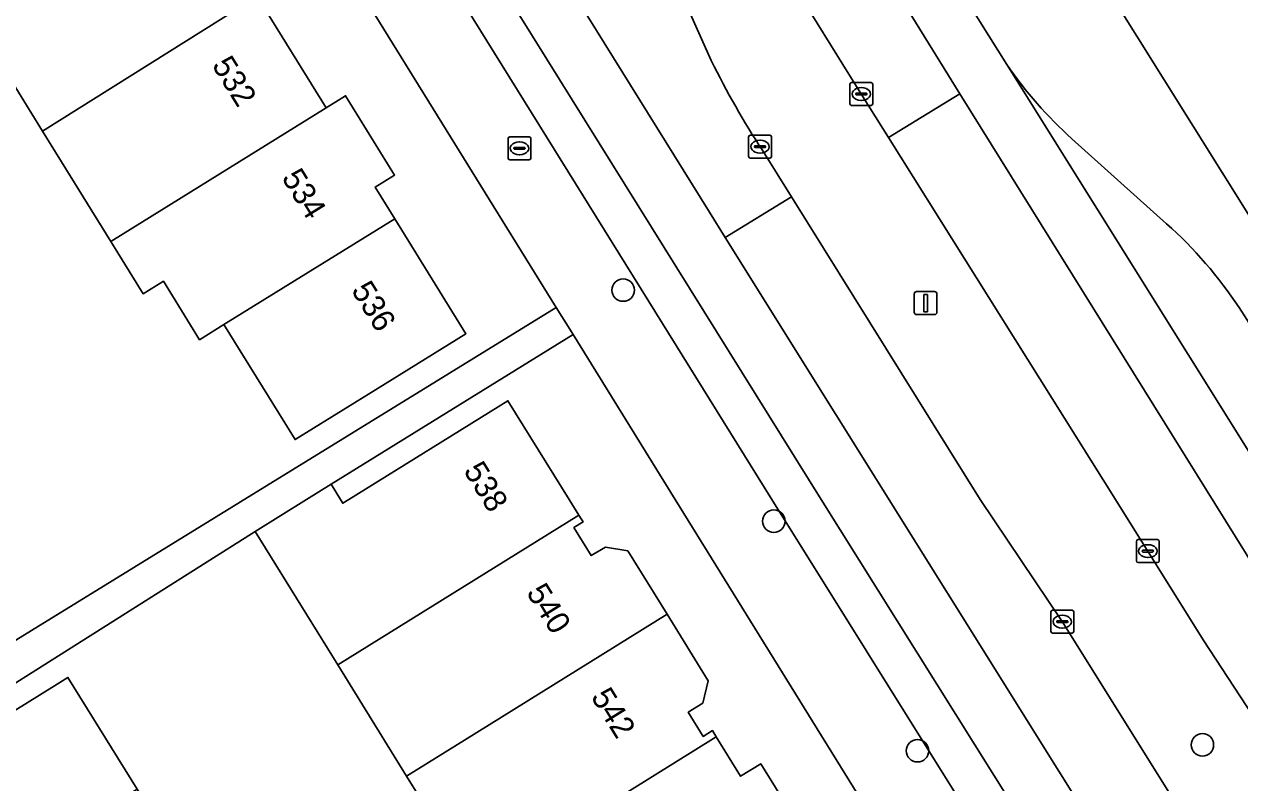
# Model space of a CAD drawing. Extents: x 157767 to 159172, y 387839 to 389425.
# Drawn here: x 158532 to 158585.1, y 388237.6 to 388270.7 of the extents above; entities that cross this region are included whole.
import ezdxf

# ---------------------------------------------------------------- set-up
doc = ezdxf.new("R2010")
doc.units = 0
for name, color, linetype in [('IMGEO_Berm_groen', 7, 'Continuous'), ('IMGEO_Boom', 7, 'Continuous'), ('IMGEO_Brandkraan', 7, 'Continuous'), ('IMGEO_Erf', 7, 'Continuous'), ('IMGEO_Kolk', 7, 'Continuous'), ('IMGEO_Lichtmast', 7, 'Continuous'), ('IMGEO_Pand', 7, 'Continuous'), ('IMGEO_Pand_nummerreeks', 7, 'Continuous'), ('IMGEO_Parkeervlak_open', 7, 'Continuous'), ('IMGEO_Rijbaan_lokaal_gesloten', 7, 'Continuous'), ('IMGEO_Voetpad_open', 7, 'Continuous')]:
    doc.layers.add(name, color=color, linetype=linetype)

msp = doc.modelspace()

# ---------------------------------------------------------------- linework, layer by layer
at = {"layer": 'IMGEO_Berm_groen'}
for points in [[(158569.752, 388265.796), (158568.619, 388267.602), (158563.008, 388276.625)], [(158559.347, 388275.137), (158562.008, 388269.151)], [(158592.625, 388229.587), (158592.522, 388229.752), (158588.375, 388236.411), (158583.489, 388243.878), (158579.661, 388250), (158569.752, 388265.796)], [(158564.255, 388265.206), (158565.51, 388263.197), (158573.752, 388250), (158577.332, 388244.667), (158588.346, 388227.053), (158588.442, 388226.901)]]:
    msp.add_lwpolyline(points, dxfattribs=at)
msp.add_arc((158597.451, 388286.726), 39.562, 206.3756, 212.9545, dxfattribs=at)
at = {"layer": 'IMGEO_Boom'}
for centre in [(158558.163, 388259.133), (158564.742, 388249.051), (158583.455, 388239.289), (158571.013, 388239.031)]:
    msp.add_circle(centre, 0.489, dxfattribs=at)
at = {"layer": 'IMGEO_Brandkraan'}
for p, q in [((158553.134, 388264.894), (158553.134, 388265.746)), ((158553.209, 388265.82), (158554.061, 388265.82)), ((158554.135, 388265.746), (158554.135, 388264.894)), ((158553.393, 388265.314), (158553.393, 388265.326)), ((158553.831, 388265.277), (158553.433, 388265.277)), ((158553.436, 388265.363), (158553.834, 388265.363)), ((158553.622, 388265.6), (158553.647, 388265.6)), ((158553.877, 388265.326), (158553.877, 388265.314)), ((158554.061, 388264.82), (158553.209, 388264.82)), ((158553.645, 388265.04), (158553.62, 388265.04))]:
    msp.add_line(p, q, dxfattribs=at)
for points in [[(158553.134, 388264.894), (158553.134, 388265.746)], [(158553.209, 388265.82), (158554.061, 388265.82)], [(158554.135, 388265.746), (158554.135, 388264.894)], [(158554.061, 388264.82), (158553.209, 388264.82)]]:
    msp.add_lwpolyline(points, dxfattribs=at)
for centre, radius, start, end in [((158553.211, 388265.744), 0.0765, 91.552, 178.448), ((158553.211, 388265.744), 0.0765, 91.552, 178.448), ((158554.059, 388265.744), 0.0765, 1.552, 88.448), ((158554.059, 388265.744), 0.0765, 1.552, 88.448), ((158553.433, 388265.323), 0.0403, 85.8775, 175.7526), ((158553.43, 388265.313), 0.0366, 178.938, 274.7102), ((158553.834, 388265.32), 0.043, 264.8664, 352.4533), ((158553.838, 388265.325), 0.0386, 1.7309, 96.639), ((158553.211, 388264.896), 0.0765, 181.552, 268.448), ((158553.211, 388264.896), 0.0765, 181.552, 268.448), ((158554.059, 388264.896), 0.0765, 271.552, 358.448), ((158554.059, 388264.896), 0.0765, 271.552, 358.448)]:
    msp.add_arc(centre, radius, start, end, dxfattribs=at)
for centre, major_axis, ratio, start_param, end_param in [((158553.621, 388265.32), (-0.387, 0.002), 0.722429, 4.712389, 7.853982), ((158553.646, 388265.32), (-0.39, 0.002), 0.717154, 1.570796, 4.712389)]:
    msp.add_ellipse(centre, major_axis=major_axis, ratio=ratio, start_param=start_param, end_param=end_param, dxfattribs=at)
at = {"layer": 'IMGEO_Erf'}
for points in [[(158590.827, 388272.928), (158590.883, 388273.175), (158587.694, 388273.896), (158589.027, 388279.657), (158590.488, 388285.509), (158593.352, 388284.846), (158593.379, 388284.962), (158593.622, 388284.905), (158595.463, 388292.865), (158602.32, 388297.146), (158602.214, 388297.315), (158602.319, 388297.38), (158607.49, 388300.609), (158612.611, 388303.806), (158611.396, 388305.752), (158583.204, 388288.164), (158579.324, 388272.258), (158592.961, 388250.459), (158595.252, 388251.892), (158592.114, 388257.177), (158592.04, 388257.302), (158593.177, 388258.01), (158589.014, 388265.023)], [(158535.956, 388289.514), (158531.97, 388287.052), (158526.18, 388283.476), (158507.147, 388271.72), (158507.701, 388270.816), (158512.548, 388273.818), (158515.609, 388268.876), (158519.77, 388271.449), (158522.755, 388266.607), (158518.601, 388264.047), (158521.616, 388259.178), (158524.64, 388254.297), (158528.55, 388256.719), (158531.183, 388252.468), (158531.542, 388251.889), (158528.492, 388250), (158527.618, 388249.459), (158530.68, 388244.515), (158530.099, 388244.155), (158525.848, 388241.522), (158526.344, 388240.622), (158527.662, 388241.411), (158555.243, 388258.379)]]:
    msp.add_lwpolyline(points, close=True, dxfattribs=at)
for points in [[(158542.176, 388271.955), (158545.192, 388267.087), (158546.042, 388267.614), (158548.184, 388264.156), (158547.333, 388263.629), (158548.192, 388262.243), (158551.299, 388257.228), (158547.049, 388254.595), (158543.84, 388252.607), (158540.73, 388257.628), (158539.667, 388256.97), (158538.088, 388259.52), (158537.203, 388258.972), (158535.793, 388261.248), (158532.804, 388266.074), (158529.806, 388270.914), (158529.261, 388270.61), (158526.259, 388275.458)], [(158560.433, 388250), (158555.974, 388257.198), (158545.406, 388250.659), (158545.813, 388250), (158545.916, 388249.834), (158546.184, 388250), (158553.133, 388254.304), (158555.799, 388250), (158556.224, 388249.314), (158556.327, 388249.148), (158556.409, 388249.016), (158556.011, 388248.77), (158556.77, 388247.544), (158557.386, 388247.919), (158558.36, 388247.761), (158560.077, 388244.99), (158561.88, 388242.078), (158561.634, 388241.107), (158561.002, 388240.713), (158561.656, 388239.657), (158562.059, 388239.907), (158562.223, 388239.643), (158563.291, 388237.918), (158564.168, 388238.461), (158566.099, 388235.354)], [(158578.731, 388220.462), (158560.433, 388250)], [(158553.311, 388202.687), (158563.857, 388209.275), (158558.819, 388217.407), (158558.671, 388217.647), (158560.246, 388218.623), (158564.061, 388220.986), (158561.207, 388225.594), (158559.755, 388227.937), (158557.36, 388226.453), (158555.814, 388228.948), (158553.002, 388233.489), (158551.885, 388232.797), (158548.706, 388237.927), (158545.703, 388242.774), (158542.091, 388248.605), (158528.549, 388240.047)], [(158529.077, 388239.236), (158533.328, 388241.87), (158533.915, 388242.233), (158536.942, 388237.347), (158539.942, 388232.504), (158542.941, 388227.664), (158545.941, 388222.82), (158548.946, 388217.97), (158551.947, 388213.126), (158552.404, 388212.388), (158555.037, 388208.137)]]:
    msp.add_lwpolyline(points, dxfattribs=at)
at = {"layer": 'IMGEO_Kolk'}
for p, q in [((158568.06, 388267.265), (158568.06, 388268.117)), ((158568.135, 388268.191), (158568.987, 388268.191)), ((158568.548, 388267.971), (158568.573, 388267.971)), ((158569.061, 388268.117), (158569.061, 388267.265)), ((158568.319, 388267.685), (158568.319, 388267.697)), ((158568.757, 388267.648), (158568.359, 388267.648)), ((158568.362, 388267.734), (158568.76, 388267.734)), ((158568.571, 388267.411), (158568.546, 388267.411)), ((158568.803, 388267.697), (158568.803, 388267.685)), ((158568.987, 388267.191), (158568.135, 388267.191)), ((158563.638, 388264.967), (158563.638, 388265.819)), ((158563.713, 388265.893), (158564.565, 388265.893)), ((158564.639, 388265.819), (158564.639, 388264.967)), ((158563.897, 388265.387), (158563.897, 388265.399)), ((158564.335, 388265.35), (158563.937, 388265.35)), ((158563.94, 388265.436), (158564.338, 388265.436)), ((158564.126, 388265.673), (158564.151, 388265.673)), ((158564.381, 388265.399), (158564.381, 388265.387)), ((158564.565, 388264.893), (158563.713, 388264.893)), ((158564.149, 388265.113), (158564.124, 388265.113)), ((158580.644, 388248.243), (158581.496, 388248.243)), ((158580.569, 388247.317), (158580.569, 388248.169)), ((158580.828, 388247.737), (158580.828, 388247.749)), ((158581.266, 388247.7), (158580.868, 388247.7)), ((158580.871, 388247.786), (158581.269, 388247.786)), ((158581.057, 388248.023), (158581.082, 388248.023)), ((158581.312, 388247.749), (158581.312, 388247.737)), ((158581.57, 388248.169), (158581.57, 388247.317)), ((158581.496, 388247.243), (158580.644, 388247.243)), ((158581.08, 388247.463), (158581.055, 388247.463)), ((158576.835, 388244.238), (158576.835, 388245.09)), ((158576.91, 388245.164), (158577.762, 388245.164)), ((158577.836, 388245.09), (158577.836, 388244.238)), ((158577.094, 388244.658), (158577.094, 388244.67)), ((158577.532, 388244.621), (158577.134, 388244.621)), ((158577.137, 388244.707), (158577.535, 388244.707)), ((158577.323, 388244.944), (158577.348, 388244.944)), ((158577.578, 388244.67), (158577.578, 388244.658)), ((158577.762, 388244.164), (158576.91, 388244.164)), ((158577.346, 388244.384), (158577.321, 388244.384))]:
    msp.add_line(p, q, dxfattribs=at)
for points in [[(158568.06, 388267.265), (158568.06, 388268.117)], [(158568.135, 388268.191), (158568.987, 388268.191)], [(158569.061, 388268.117), (158569.061, 388267.265)], [(158568.987, 388267.191), (158568.135, 388267.191)], [(158563.638, 388264.967), (158563.638, 388265.819)], [(158563.713, 388265.893), (158564.565, 388265.893)], [(158564.639, 388265.819), (158564.639, 388264.967)], [(158564.565, 388264.893), (158563.713, 388264.893)], [(158580.644, 388248.243), (158581.496, 388248.243)], [(158580.569, 388247.317), (158580.569, 388248.169)], [(158581.57, 388248.169), (158581.57, 388247.317)], [(158581.496, 388247.243), (158580.644, 388247.243)], [(158576.835, 388244.238), (158576.835, 388245.09)], [(158576.91, 388245.164), (158577.762, 388245.164)], [(158577.836, 388245.09), (158577.836, 388244.238)], [(158577.762, 388244.164), (158576.91, 388244.164)]]:
    msp.add_lwpolyline(points, dxfattribs=at)
for centre, radius, start, end in [((158568.137, 388268.115), 0.0765, 91.552, 178.448), ((158568.137, 388268.115), 0.0765, 91.552, 178.448), ((158568.985, 388268.115), 0.0765, 1.552, 88.448), ((158568.985, 388268.115), 0.0765, 1.552, 88.448), ((158568.359, 388267.694), 0.0403, 85.8775, 175.7526), ((158568.356, 388267.684), 0.0366, 178.938, 274.7102), ((158568.76, 388267.691), 0.043, 264.8664, 352.4533), ((158568.764, 388267.696), 0.0386, 1.7309, 96.639), ((158568.137, 388267.267), 0.0765, 181.552, 268.448), ((158568.137, 388267.267), 0.0765, 181.552, 268.448), ((158568.985, 388267.267), 0.0765, 271.552, 358.448), ((158568.985, 388267.267), 0.0765, 271.552, 358.448), ((158563.715, 388265.817), 0.0765, 91.552, 178.448), ((158563.715, 388265.817), 0.0765, 91.552, 178.448), ((158564.563, 388265.817), 0.0765, 1.552, 88.448), ((158564.563, 388265.817), 0.0765, 1.552, 88.448), ((158563.937, 388265.396), 0.0403, 85.8775, 175.7526), ((158563.934, 388265.386), 0.0366, 178.938, 274.7102), ((158564.338, 388265.393), 0.043, 264.8664, 352.4533), ((158564.342, 388265.398), 0.0386, 1.7309, 96.639), ((158563.715, 388264.969), 0.0765, 181.552, 268.448), ((158563.715, 388264.969), 0.0765, 181.552, 268.448), ((158564.563, 388264.969), 0.0765, 271.552, 358.448), ((158564.563, 388264.969), 0.0765, 271.552, 358.448), ((158580.646, 388248.167), 0.0765, 91.552, 178.448), ((158580.646, 388248.167), 0.0765, 91.552, 178.448), ((158581.494, 388248.167), 0.0765, 1.552, 88.448), ((158581.494, 388248.167), 0.0765, 1.552, 88.448), ((158580.868, 388247.746), 0.0403, 85.8775, 175.7526), ((158580.865, 388247.736), 0.0366, 178.938, 274.7102), ((158581.269, 388247.743), 0.043, 264.8664, 352.4533), ((158581.273, 388247.748), 0.0386, 1.7309, 96.639), ((158580.646, 388247.319), 0.0765, 181.552, 268.448), ((158580.646, 388247.319), 0.0765, 181.552, 268.448), ((158581.494, 388247.319), 0.0765, 271.552, 358.448), ((158581.494, 388247.319), 0.0765, 271.552, 358.448), ((158576.912, 388245.088), 0.0765, 91.552, 178.448), ((158576.912, 388245.088), 0.0765, 91.552, 178.448), ((158577.76, 388245.088), 0.0765, 1.552, 88.448), ((158577.76, 388245.088), 0.0765, 1.552, 88.448), ((158577.134, 388244.667), 0.0403, 85.8775, 175.7526), ((158577.131, 388244.657), 0.0366, 178.938, 274.7102), ((158577.535, 388244.664), 0.043, 264.8664, 352.4533), ((158577.539, 388244.669), 0.0386, 1.7309, 96.639), ((158576.912, 388244.24), 0.0765, 181.552, 268.448), ((158576.912, 388244.24), 0.0765, 181.552, 268.448), ((158577.76, 388244.24), 0.0765, 271.552, 358.448), ((158577.76, 388244.24), 0.0765, 271.552, 358.448)]:
    msp.add_arc(centre, radius, start, end, dxfattribs=at)
for centre, major_axis, ratio, start_param, end_param in [((158568.547, 388267.691), (-0.387, 0.002), 0.722429, 4.712389, 7.853982), ((158568.572, 388267.691), (-0.39, 0.002), 0.717154, 1.570796, 4.712389), ((158564.125, 388265.393), (-0.387, 0.002), 0.722429, 4.712389, 7.853982), ((158564.15, 388265.393), (-0.39, 0.002), 0.717154, 1.570796, 4.712389), ((158581.056, 388247.743), (-0.387, 0.002), 0.722429, 4.712389, 7.853982), ((158581.081, 388247.743), (-0.39, 0.002), 0.717154, 1.570796, 4.712389), ((158577.322, 388244.664), (-0.387, 0.002), 0.722429, 4.712389, 7.853982), ((158577.347, 388244.664), (-0.39, 0.002), 0.717154, 1.570796, 4.712389)]:
    msp.add_ellipse(centre, major_axis=major_axis, ratio=ratio, start_param=start_param, end_param=end_param, dxfattribs=at)
at = {"layer": 'IMGEO_Lichtmast'}
for p, q in [((158570.873, 388258.166), (158570.873, 388258.966)), ((158570.873, 388258.966), (158570.873, 388258.166)), ((158570.973, 388259.066), (158571.763, 388259.066)), ((158571.763, 388259.066), (158570.973, 388259.066)), ((158571.863, 388258.966), (158571.863, 388258.166)), ((158571.863, 388258.166), (158571.863, 388258.966)), ((158571.763, 388258.066), (158570.973, 388258.066)), ((158570.973, 388258.066), (158571.763, 388258.066))]:
    msp.add_line(p, q, dxfattribs=at)
msp.add_lwpolyline([(158571.293, 388258.941), (158571.443, 388258.941), (158571.443, 388258.191), (158571.293, 388258.191), (158571.293, 388258.941)], dxfattribs=at)
for centre, start, end in [((158570.973, 388258.966), 90, 180), ((158570.973, 388258.966), 90, 180), ((158571.763, 388258.966), 0, 90), ((158571.763, 388258.966), 360, 90), ((158570.973, 388258.166), 180, 270), ((158570.973, 388258.166), 180, 270), ((158571.763, 388258.166), 270, 0), ((158571.763, 388258.166), 270, 0)]:
    msp.add_arc(centre, 0.1, start, end, dxfattribs=at)
at = {"layer": 'IMGEO_Pand'}
for points in [[(158542.176, 388271.955), (158541.971, 388272.286), (158541.445, 388271.96), (158538.617, 388276.525), (158529.806, 388270.914), (158532.804, 388266.074)], [(158542.176, 388271.955), (158532.804, 388266.074), (158535.793, 388261.248), (158545.192, 388267.087)], [(158548.192, 388262.243), (158547.333, 388263.629), (158548.184, 388264.156), (158546.042, 388267.614), (158545.192, 388267.087), (158535.793, 388261.248), (158537.203, 388258.972), (158538.088, 388259.52), (158539.667, 388256.97), (158540.73, 388257.628)], [(158548.192, 388262.243), (158540.73, 388257.628), (158543.84, 388252.607), (158547.049, 388254.595), (158551.299, 388257.228)], [(158556.224, 388249.314), (158555.799, 388250), (158553.133, 388254.304), (158546.184, 388250), (158545.916, 388249.834), (158545.813, 388250), (158545.406, 388250.659), (158544.342, 388250), (158542.091, 388248.605), (158545.703, 388242.774)], [(158556.224, 388249.314), (158545.703, 388242.774), (158548.706, 388237.927), (158551.779, 388239.832), (158560.077, 388244.99), (158558.36, 388247.761), (158557.386, 388247.919), (158556.77, 388247.544), (158556.011, 388248.77), (158556.409, 388249.016), (158556.327, 388249.148)], [(158562.223, 388239.643), (158562.059, 388239.907), (158561.656, 388239.657), (158561.002, 388240.713), (158561.634, 388241.107), (158561.88, 388242.078), (158560.077, 388244.99), (158551.779, 388239.832), (158548.706, 388237.927), (158551.885, 388232.797), (158553.002, 388233.489), (158554.958, 388234.701), (158554.774, 388234.999)], [(158532.103, 388234.351), (158536.942, 388237.347), (158533.915, 388242.233), (158533.328, 388241.87), (158529.077, 388239.236)], [(158554.774, 388234.999), (158554.958, 388234.701), (158553.002, 388233.489), (158555.814, 388228.948), (158566.099, 388235.354), (158564.168, 388238.461), (158563.291, 388237.918), (158562.223, 388239.643)]]:
    msp.add_lwpolyline(points, close=True, dxfattribs=at)
at = {"layer": 'IMGEO_Parkeervlak_open'}
for points in [[(158579.948, 388228.937), (158575.174, 388236.636), (158566.803, 388250), (158546.8, 388282.11), (158545.84, 388283.885), (158541.357, 388292.498)], [(158541.037, 388289.104), (158544.279, 388283.073), (158545.212, 388281.281), (158558.949, 388259.176), (158564.652, 388250), (158577.077, 388230.108)], [(158574.917, 388268.972), (158586.786, 388250), (158590.607, 388244.077), (158602.475, 388225.151), (158600.33, 388230.236), (158598.71, 388235.178)], [(158581.891, 388262.032), (158577.754, 388265.74)], [(158595.191, 388242.56), (158590.42, 388250), (158585.054, 388258.368)]]:
    msp.add_lwpolyline(points, dxfattribs=at)
for centre, radius, start, end in [((158589.798, 388279.173), 18.041, 214.4311, 228.1212), ((158569.153, 388247.838), 19.072, 33.5124, 48.0934)]:
    msp.add_arc(centre, radius, start, end, dxfattribs=at)
at = {"layer": 'IMGEO_Rijbaan_lokaal_gesloten'}
for points in [[(158513.779, 388353.22), (158508.675, 388351.089), (158510.149, 388348.16), (158516.097, 388337.104), (158520.719, 388328.892), (158526.706, 388318.987), (158530.891, 388311.658), (158535.936, 388303.26), (158537.124, 388300.9), (158538.816, 388298.433), (158540.051, 388296.6), (158543.772, 388291.077), (158548.944, 388283.404), (158561.929, 388262.53), (158562.62, 388261.425), (158565.51, 388263.197), (158564.255, 388265.206)], [(158563.008, 388276.625), (158568.619, 388267.602), (158569.752, 388265.796), (158572.859, 388267.7), (158568.193, 388275.268), (158568.773, 388275.618), (158570.384, 388276.621), (158562.757, 388290.612)], [(158562.008, 388269.151), (158559.347, 388275.137), (158552.901, 388285.801)], [(158619.389, 388197.931), (158607.631, 388216.823), (158602.475, 388225.151), (158590.607, 388244.077), (158586.786, 388250), (158574.917, 388268.972), (158571.238, 388274.854), (158570.384, 388276.621), (158568.773, 388275.618), (158568.193, 388275.268), (158572.859, 388267.7), (158593.839, 388234.024), (158608.74, 388210.225), (158623.602, 388186.404), (158634.37, 388169.115)]]:
    msp.add_lwpolyline(points, dxfattribs=at)
for points in [[(158543.772, 388291.077), (158540.051, 388296.6), (158538.816, 388298.433), (158537.124, 388300.9), (158541.209, 388292.781), (158541.357, 388292.498), (158545.84, 388283.885), (158546.8, 388282.11), (158566.803, 388250), (158575.174, 388236.636), (158579.948, 388228.937), (158582.25, 388225.149), (158582.462, 388224.809), (158584.684, 388226.139), (158582.01, 388230.413), (158562.62, 388261.425), (158561.929, 388262.53), (158548.944, 388283.404)], [(158593.839, 388234.024), (158572.859, 388267.7), (158569.752, 388265.796), (158579.661, 388250), (158583.489, 388243.878), (158588.375, 388236.411), (158592.522, 388229.752), (158592.625, 388229.587), (158600.436, 388217.063), (158601.582, 388215.216), (158603.275, 388212.489), (158605.077, 388209.586), (158615.929, 388192.087), (158621.434, 388183.356), (158626.761, 388174.906), (158630.758, 388168.476), (158631.299, 388167.662), (158631.865, 388166.865), (158634.37, 388169.115), (158623.602, 388186.404), (158608.74, 388210.225)], [(158617.332, 388180.649), (158611.001, 388190.832), (158604.502, 388201.086), (158600.639, 388207.182), (158599.628, 388208.979), (158597.392, 388212.554), (158596.27, 388214.348), (158588.442, 388226.901), (158588.346, 388227.053), (158577.332, 388244.667), (158573.752, 388250), (158565.51, 388263.197), (158562.62, 388261.425), (158582.01, 388230.413), (158584.684, 388226.139), (158582.462, 388224.809), (158583.071, 388223.836), (158590.939, 388211.246), (158593.162, 388212.593), (158602.586, 388197.444), (158620.732, 388168.245), (158626.043, 388159.864), (158629.046, 388161.861), (158622.142, 388172.911)]]:
    msp.add_lwpolyline(points, close=True, dxfattribs=at)
msp.add_arc((158597.451, 388286.726), 39.562, 206.3756, 212.9545, dxfattribs=at)
at = {"layer": 'IMGEO_Voetpad_open'}
for points in [[(158541.357, 388292.498), (158541.209, 388292.781), (158540.782, 388292.516), (158536.64, 388289.939), (158535.956, 388289.514), (158555.243, 388258.379), (158555.904, 388257.311), (158555.974, 388257.198), (158560.433, 388250), (158578.731, 388220.462), (158580.934, 388216.749)], [(158558.949, 388259.176), (158545.212, 388281.281), (158544.279, 388283.073), (158541.037, 388289.104)], [(158638.306, 388175.676), (158614.837, 388213.345), (158610.758, 388219.597), (158611.857, 388220.315), (158609.939, 388223.32), (158593.8, 388249.118), (158593.248, 388250), (158592.961, 388250.459), (158579.324, 388272.258), (158572.12, 388285.811)], [(158570.384, 388276.621), (158571.238, 388274.854), (158574.917, 388268.972)], [(158577.754, 388265.74), (158581.891, 388262.032)], [(158577.077, 388230.108), (158564.652, 388250), (158558.949, 388259.176)], [(158585.054, 388258.368), (158590.42, 388250), (158595.191, 388242.56)]]:
    msp.add_lwpolyline(points, dxfattribs=at)
msp.add_lwpolyline([(158542.091, 388248.605), (158544.342, 388250), (158545.406, 388250.659), (158555.974, 388257.198), (158555.904, 388257.311), (158555.243, 388258.379), (158527.662, 388241.411), (158528.549, 388240.047)], close=True, dxfattribs=at)
for centre, radius, start, end in [((158589.798, 388279.173), 18.041, 214.4311, 228.1212), ((158569.153, 388247.838), 19.072, 33.5124, 48.0934)]:
    msp.add_arc(centre, radius, start, end, dxfattribs=at)

# ---------------------------------------------------------------- texts
at = {"layer": 'IMGEO_Pand_nummerreeks'}
for s, rotation, p in [('532', 301.777, (158540.181, 388268.947)), ('534', 301.777, (158543.224, 388264.036)), ('536', 301.777, (158546.265, 388259.127)), ('538', 301.7757, (158551.167, 388251.252)), ('540', 301.7759, (158553.91, 388245.934)), ('542', 301.776, (158556.729, 388241.382))]:
    msp.add_text(s, height=1, rotation=rotation, dxfattribs=at).set_placement(p)

doc.saveas('drawing.dxf')
